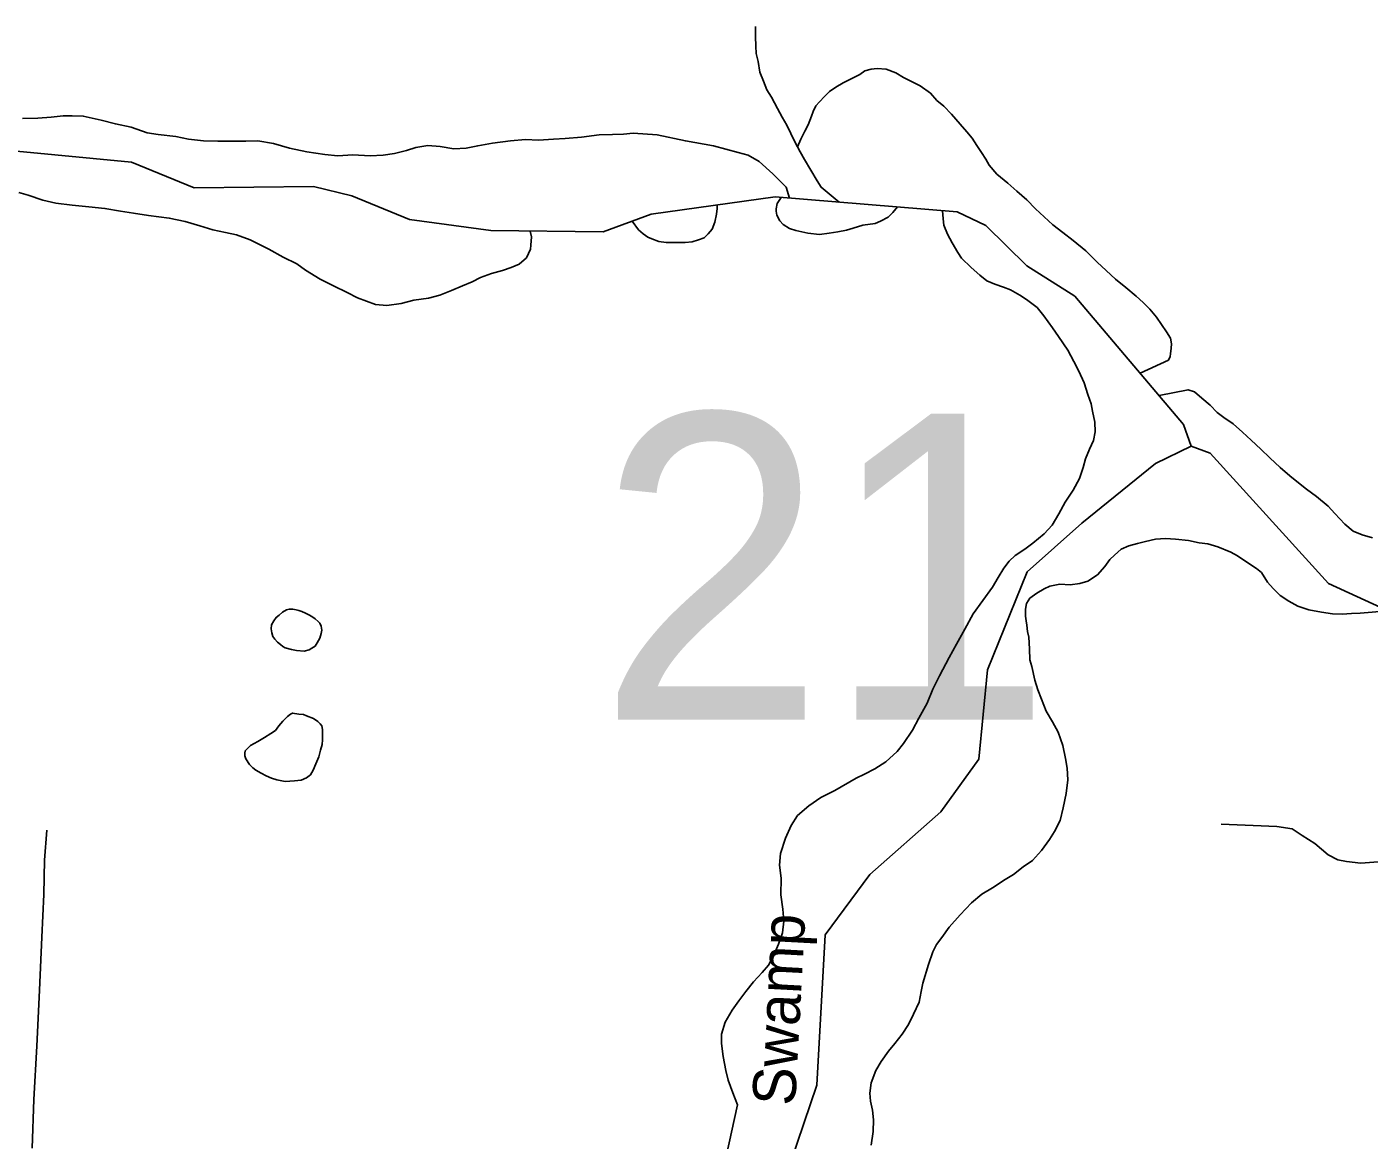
# Model space of a CAD drawing. Extents: x 2206922 to 2357709, y 510027 to 673830.
# Drawn here: x 2290945 to 2295621, y 663454 to 667333 of the extents above; entities that cross this region are included whole.
import ezdxf

# ---------------------------------------------------------------- set-up
doc = ezdxf.new("R2010")
doc.units = 0
for name, color, linetype in [('Exist Hydrographic Creek Single Shore', 7, 'Continuous'), ('Exist Hydrographic Creek Single Shore Label', 7, 'Continuous'), ('Exist Hydrographic Misc Water Feature', 7, 'Continuous'), ('Exist Road Non-System Type 51', 7, 'Continuous'), ('Exist Road Secondary Structure Standard Bridge Number Label', 7, 'Continuous'), ('Exist Road Secondary Type 51 Attributed', 7, 'Continuous')]:
    doc.layers.add(name, color=color, linetype=linetype)

msp = doc.modelspace()

# ---------------------------------------------------------------- linework, layer by layer
at = {"layer": 'Exist Hydrographic Creek Single Shore'}
for points in [[(2295000.7, 665871.7), (2294974.7, 665947.7), (2294595.8, 666394.9), (2294428.6, 666500), (2294285.7, 666640.6), (2294185.7, 666688.6), (2293551.6, 666740.8), (2293119.8, 666680.8), (2292952.7, 666618.6), (2292561.6, 666623.3), (2292278.7, 666661.9), (2292077.7, 666744.7), (2291943.6, 666776.9), (2291527.8, 666772.4), (2291309.6, 666862), (2290909.7, 666899.7), (2290826.7, 666875.2), (2290585.8, 666863.7), (2290100.6, 667067.1), (2290091.6, 667116.5), (2289915.7, 667264.3)], [(2293583.8, 663309.8), (2293697.6, 663645.3), (2293725.7, 664169.4), (2293881.8, 664379.4), (2294129.7, 664597.3), (2294261.7, 664781.6), (2294291.7, 665092.5), (2294429.7, 665434.1), (2294619.8, 665604), (2294876.7, 665812), (2295000.7, 665871.7)], [(2297437.2, 665851.9), (2297313.2, 665821.4), (2296717.8, 665705.5), (2296626.8, 665671.3), (2296552.8, 665577.7), (2296479.8, 665385.8), (2296097.8, 665216.4), (2295831.8, 665231.7), (2295479.7, 665393), (2295067.8, 665847.4), (2295000.7, 665871.7)]]:
    msp.add_lwpolyline(points, dxfattribs=at)
at = {"layer": 'Exist Hydrographic Misc Water Feature'}
for points in [[(2293483.8, 667333.9), (2293484, 667299.8), (2293484.2, 667265.7), (2293486.4, 667239.8), (2293492.8, 667212.1), (2293499.1, 667175.9), (2293511.2, 667144), (2293523.5, 667114.2), (2293539.7, 667088.6), (2293560.3, 667048.6), (2293576.7, 667019), (2293592.9, 666991), (2293607, 666961.3), (2293625.3, 666923.2), (2293629.6, 666915.3)], [(2293629.6, 666915.3), (2293641, 666941.5), (2293655.2, 666969.5), (2293666.9, 666991.6), (2293678.8, 667021.9), (2293684.3, 667038.1), (2293694.1, 667058.1), (2293706.2, 667072.1), (2293723.7, 667090.2), (2293741.5, 667108.5), (2293763.5, 667122.7), (2293789.1, 667138.7), (2293805.3, 667146.8), (2293846.9, 667167.2), (2293864.8, 667179.6), (2293886.5, 667185.7), (2293907, 667187.9), (2293939, 667186.3), (2293972.8, 667172.6), (2293999.1, 667156.9), (2294026.9, 667143), (2294057.5, 667127.5), (2294093.6, 667101.7), (2294115.7, 667076.1), (2294139.5, 667056.3), (2294166, 667028.4), (2294196.5, 666994.6), (2294220.3, 666967.1), (2294238.8, 666945.2), (2294255, 666919.2), (2294271.4, 666895.3), (2294285.7, 666871.6), (2294297.6, 666851.6), (2294324.3, 666820), (2294362.2, 666788.3), (2294394.2, 666760.8), (2294428.9, 666730.8), (2294458.8, 666699.5), (2294489.1, 666671.5), (2294519.3, 666643.8), (2294553.7, 666616.3), (2294590, 666588.5), (2294634.3, 666553.1), (2294674.3, 666513.3), (2294704.6, 666483.7), (2294737.2, 666454), (2294773.5, 666424.6), (2294809.8, 666394.8), (2294833.8, 666372.9), (2294857.8, 666349.5), (2294880, 666321.4), (2294898.2, 666295.5), (2294914.8, 666269.9), (2294929, 666247.9), (2294933.3, 666228.2), (2294931.4, 666213.9), (2294929.8, 666194.2), (2294927.7, 666184), (2294921.8, 666171.9), (2294823, 666126.6)], [(2290929.8, 667014.2), (2290984, 667014.5), (2291029.7, 667019), (2291072.1, 667023.1), (2291103.5, 667023.7), (2291141.7, 667022), (2291204, 667008.6), (2291254, 666995), (2291308.2, 666983.5), (2291363.9, 666964.2), (2291402.1, 666958.5), (2291464.2, 666951.1), (2291508.5, 666941.6), (2291560.4, 666935.8), (2291610.2, 666934.4), (2291656.1, 666934.8), (2291708.2, 666935.4), (2291750.3, 666935.6), (2291804.4, 666926.2)], [(2291804.4, 666926.2), (2291860.4, 666910.9), (2291920.7, 666897.3), (2291982.8, 666888), (2292028.5, 666884.3), (2292080.4, 666887.1), (2292140.7, 666883.3), (2292186.4, 666885.7), (2292226.2, 666892.3), (2292268.2, 666902.6), (2292300.2, 666912.8), (2292342, 666919.4), (2292384.5, 666915.9), (2292432.5, 666908.3), (2292476.1, 666910.6), (2292515.7, 666918.8), (2292567.8, 666927.6), (2292629.5, 666936.2), (2292681.8, 666940.5), (2292727.7, 666938.8), (2292779.6, 666941.5), (2292820, 666943.6), (2292877.2, 666948.3), (2292939.4, 666956.8), (2292985.5, 666957.6), (2293023.2, 666959.6), (2293057.3, 666962.2), (2293141.3, 666956.8), (2293239.3, 666936), (2293337.8, 666918.7), (2293423.5, 666895.7), (2293457.5, 666885.7), (2293496.1, 666864), (2293544.5, 666820.7), (2293590.8, 666775.1), (2293602.1, 666736.7)], [(2293629.6, 666915.3), (2293639.4, 666897.6), (2293653.8, 666871.5), (2293676.3, 666834), (2293698.5, 666796.2), (2293712.8, 666774.2), (2293774.8, 666722.4)], [(2290916.7, 666756.2), (2290950.3, 666746.2), (2291000.6, 666729), (2291046.5, 666719.2), (2291102.7, 666711.9), (2291160.9, 666706.4), (2291216.9, 666700.8), (2291271, 666691.4), (2291317, 666683.7), (2291368.9, 666676.3), (2291441.2, 666667), (2291497, 666655.4), (2291547.3, 666640.1), (2291593.4, 666626.3), (2291637.3, 666616.8), (2291675.4, 666609), (2291723.6, 666591.6), (2291787.8, 666558.5), (2291838, 666530.6), (2291886.2, 666507.1), (2291916.3, 666485.6), (2291966.8, 666454), (2292012.9, 666430.4), (2292060.9, 666407), (2292097, 666389.4), (2292159.3, 666365.8), (2292199.5, 666362.2), (2292249.1, 666368.9), (2292293.2, 666381.3), (2292344.9, 666387.7), (2292383.3, 666398.2), (2292424.7, 666414.2), (2292462.6, 666430.8), (2292496.4, 666445.2), (2292526, 666459.4), (2292564.1, 666473.5), (2292602, 666484.1), (2292632.2, 666494.1), (2292659.7, 666506.6), (2292685.5, 666528.7), (2292699.4, 666559), (2292701.3, 666572.9), (2292703.1, 666601), (2292698.1, 666621.7)], [(2293573.1, 666739.1), (2293559.2, 666717.1), (2293555.7, 666698.9), (2293555.5, 666690.8), (2293558, 666676.7), (2293567.8, 666656.9), (2293579.9, 666645), (2293601.9, 666631.1), (2293624.4, 666623.7), (2293666.1, 666614.1), (2293706.2, 666610.1), (2293740.1, 666614.7), (2293770.2, 666619.1), (2293800.2, 666625.2), (2293824.2, 666631.3), (2293858, 666641.6), (2293900, 666648.3), (2293919.5, 666656.3), (2293945.3, 666670.6), (2293961.7, 666686.8), (2293977.9, 666705.7)], [(2293053.9, 666656.3), (2293076.5, 666626.3), (2293092.5, 666612.5), (2293108.9, 666600.7), (2293122.7, 666595), (2293146.7, 666584.9), (2293172.7, 666581.4), (2293204.7, 666581.5), (2293238.7, 666582), (2293262.9, 666584), (2293284.9, 666590.5), (2293304.3, 666598.5), (2293318.7, 666612.5), (2293332.4, 666628.7), (2293341.9, 666652.8), (2293347.8, 666680.8), (2293349.5, 666700.8), (2293349.6, 666712.8)], [(2294135.1, 666692.7), (2294137.3, 666664.4), (2294139.5, 666642.6), (2294152, 666610.3), (2294168.4, 666580.6), (2294188.7, 666546.8), (2294200.6, 666527.1), (2294234.9, 666495.2), (2294265.2, 666467.5), (2294289.6, 666448), (2294317.3, 666436.1), (2294347.4, 666426.3), (2294371.4, 666416.7), (2294403.8, 666398.8), (2294428, 666383.4), (2294464.5, 666355.6), (2294488.5, 666326), (2294518.5, 666284.1), (2294539, 666254.3), (2294571.6, 666206.8), (2294592.1, 666166.8), (2294610.3, 666133.3), (2294628.8, 666093.2), (2294641.3, 666051.5), (2294653, 666019.7), (2294657.5, 665993.5), (2294665.7, 665955.8), (2294666.5, 665921.6), (2294660.6, 665891.7), (2294646.6, 665861.7), (2294632.9, 665827.7), (2294625.3, 665797.2), (2294611.8, 665759.5), (2294589.8, 665719), (2294562.3, 665676.9), (2294540.8, 665636.7), (2294517.2, 665596.5), (2294489.5, 665566.2), (2294449.8, 665534.1), (2294422.1, 665513.5), (2294388.3, 665491.4), (2294366.7, 665471.2), (2294348.7, 665447.1), (2294329.2, 665414.7), (2294309.5, 665380.8), (2294275.9, 665334.3), (2294242.3, 665287.9), (2294212.9, 665233.9), (2294183.4, 665181.6), (2294157.8, 665135.5), (2294124.6, 665071.2), (2294101.2, 665024.9), (2294081.7, 664976.7), (2294052.2, 664924.3), (2294030.2, 664882.3), (2293998.7, 664835.9), (2293977.1, 664807.9), (2293937.5, 664771.7), (2293899.8, 664747.3), (2293863.7, 664728.9), (2293834, 664714.7), (2293760.2, 664671.9), (2293710.8, 664647.7), (2293668.9, 664619.1), (2293629.4, 664584.5), (2293607.8, 664550.4), (2293587.7, 664506.4), (2293570.7, 664452.2), (2293567, 664412.2), (2293573.4, 664366.2), (2293571.9, 664308.5), (2293578.3, 664258.4), (2293582.8, 664216.3), (2293577.1, 664176.7), (2293563.5, 664136.5), (2293547.9, 664098.3), (2293528.3, 664064), (2293506.5, 664038.1), (2293476.8, 664005.6), (2293449.5, 663971.2), (2293425.3, 663939.1), (2293401.7, 663907), (2293378.2, 663864.7), (2293364.8, 663822.5), (2293365, 663790.9), (2293371.4, 663744.9), (2293380, 663696.9), (2293388, 663662.9), (2293404.4, 663619), (2293420.8, 663577.2), (2293331, 663168.9)], [(2294889.4, 666048.3), (2294990.5, 666068.7), (2295013, 666060.8), (2295038.7, 666039.1), (2295067.2, 666015.4), (2295091.4, 665989.8), (2295115.6, 665971.9), (2295147.6, 665950.1), (2295180, 665920.5), (2295210.3, 665892.8), (2295244.5, 665861.3), (2295274.9, 665831.5), (2295311, 665797.8), (2295345, 665768.3), (2295369.4, 665748.4), (2295403.5, 665722.6), (2295437.9, 665697.1), (2295478.1, 665663.4), (2295502.3, 665637.5), (2295536.7, 665599.9), (2295565.2, 665576.1), (2295597, 665562.8), (2295632.7, 665553)], [(2293886.1, 663435.8), (2293893.7, 663483.7), (2293895.1, 663524), (2293890.6, 663558), (2293884.4, 663589.7), (2293882.4, 663617.6), (2293886.1, 663653.5), (2293903.3, 663696), (2293920.9, 663727.8), (2293946.6, 663764.1), (2293968.5, 663790.4), (2293994.1, 663822.6), (2294016.1, 663856.6), (2294033.5, 663892.9), (2294053.2, 663935), (2294061, 663971.2), (2294066.3, 664001.1), (2294086, 664065.5), (2294101.4, 664109.4), (2294113.5, 664135.6), (2294133.2, 664159.8), (2294158.6, 664195.7), (2294196.3, 664238.3), (2294235.7, 664280.6), (2294271.8, 664310.9), (2294309.5, 664333.2), (2294352.8, 664361.5), (2294382.7, 664379.8), (2294416.3, 664406.3), (2294448.1, 664428.7), (2294479.7, 664462.9), (2294507.4, 664500.9), (2294525.2, 664529), (2294544.7, 664567.4), (2294554.8, 664611.4), (2294566, 664661.6), (2294571.4, 664709.4), (2294569.1, 664749.5), (2294563, 664783.3), (2294554.3, 664829.2), (2294537.7, 664875.1), (2294517.8, 664911), (2294495.7, 664948.8), (2294479.3, 664990.6), (2294466.6, 665022.5), (2294456.5, 665056.1), (2294446.3, 665104.3), (2294439.5, 665128), (2294437.5, 665166), (2294435.2, 665206.1), (2294430.9, 665225.8), (2294428.4, 665247.7), (2294426.6, 665263.8), (2294424.5, 665279.9), (2294423.9, 665303.9), (2294428, 665323.6), (2294439.5, 665342.1), (2294463.3, 665360.1), (2294489.5, 665374.4), (2294509, 665384.4), (2294543.3, 665391), (2294579.2, 665389.2), (2294613, 665393.5), (2294641.1, 665401.8), (2294674.5, 665423.9), (2294700.5, 665452.5), (2294718.2, 665476.6), (2294734, 665492.5), (2294757.8, 665512.8), (2294783.6, 665525.1), (2294813.9, 665533.1), (2294841.6, 665539.5), (2294877.5, 665547.9), (2294911.5, 665550.1), (2294947.2, 665548.4), (2294991.5, 665542.9)], [(2294991.5, 665542.9), (2295029.2, 665535.2), (2295059.6, 665531.4), (2295093.8, 665521.8), (2295139.8, 665502.3), (2295162.1, 665490.4), (2295188, 665472.8), (2295228.6, 665445.2), (2295246.6, 665431.5), (2295266.9, 665397.6), (2295287, 665375.9), (2295311.2, 665352), (2295341.5, 665332.4), (2295373.3, 665314.7), (2295411.5, 665301.2), (2295455.5, 665293.3), (2295493.9, 665287.9), (2295527.5, 665286.2), (2295559.3, 665288.6), (2295589.4, 665290.6), (2295686.2, 665298.4)], [(2291802.5, 665209.3), (2291808.5, 665199.1), (2291818.7, 665189.4), (2291829, 665181.4), (2291837, 665173.7), (2291844.8, 665169.7), (2291866.7, 665163.9), (2291884.8, 665160), (2291910.8, 665158.1), (2291928.7, 665162.3), (2291938.5, 665168.6), (2291949, 665174.7), (2291956.3, 665186.5), (2291966.4, 665202.9), (2291970.3, 665218.9), (2291972.3, 665230.8), (2291969.9, 665244.9), (2291966, 665254.8), (2291960.2, 665260.6), (2291950, 665270.6), (2291937.7, 665278.6), (2291927.6, 665284.6), (2291915.9, 665290.4), (2291903.2, 665295.9), (2291893.2, 665299.8), (2291883.3, 665301.7), (2291871.4, 665303.9), (2291859.5, 665303.7), (2291849.3, 665301.6), (2291835.6, 665293.5), (2291823.9, 665283.5), (2291813.4, 665275.4), (2291806, 665263.1), (2291798, 665249.3), (2291796.2, 665235), (2291798.6, 665221.3), (2291802.5, 665209.3)], [(2291893, 664938.1), (2291871, 664941.8), (2291863.2, 664937.8), (2291853, 664930), (2291837, 664913.7), (2291823.3, 664897.5), (2291811.4, 664881.5), (2291795.6, 664871.3), (2291773.6, 664857.1), (2291750.1, 664842.9), (2291723.8, 664828.5), (2291712.1, 664816.5), (2291706, 664810.5), (2291704.3, 664802.7), (2291704.7, 664792.5), (2291708.6, 664782.6), (2291720.5, 664762.6), (2291732.6, 664751), (2291742.7, 664743), (2291761.1, 664732.9), (2291779, 664723.3), (2291797.2, 664715.3), (2291815.5, 664709.7), (2291845, 664704), (2291877.4, 664706.1), (2291901.2, 664708.6), (2291919, 664716.4), (2291933, 664726.9), (2291943, 664742.8), (2291952.4, 664764.9), (2291962.5, 664789), (2291968.2, 664812.8), (2291974.2, 664833), (2291975.4, 664849), (2291975.2, 664871), (2291975.6, 664885.1), (2291973.1, 664896.9), (2291967.4, 664905), (2291959.2, 664912.8), (2291943.2, 664922.9), (2291919.2, 664932.5), (2291908.8, 664936.5), (2291893, 664938.1)]]:
    msp.add_lwpolyline(points, dxfattribs=at)
at = {"layer": 'Exist Road Non-System Type 51'}
msp.add_lwpolyline([(2295652.1, 664423.9), (2295592.3, 664419.3), (2295542.2, 664425), (2295512.1, 664430.6), (2295478.1, 664448.3), (2295431.7, 664487.8), (2295387.5, 664515.5), (2295353.2, 664539), (2295299.1, 664546.5), (2295217.2, 664549.7), (2295105.2, 664554.8)], dxfattribs=at)
at = {"layer": 'Exist Road Secondary Type 51 Attributed'}
msp.add_lwpolyline([(2290963.2, 663426), (2290969.6, 663595.9), (2290980.3, 663780.8), (2290988.9, 663976.4), (2290997.5, 664161.3), (2291004, 664309.7), (2291006.1, 664429), (2291014.7, 664534.4)], dxfattribs=at)

# ---------------------------------------------------------------- texts
at = {"layer": 'Exist Hydrographic Creek Single Shore Label'}
msp.add_text('Swamp', height=150, rotation=86.9322, dxfattribs=at).set_placement((2293621.4, 663571.3))
at = {"layer": 'Exist Road Secondary Structure Standard Bridge Number Label'}
msp.add_text('21', height=1066.27, dxfattribs=at).set_placement((2292933.3, 664918.9))

doc.saveas('drawing.dxf')
